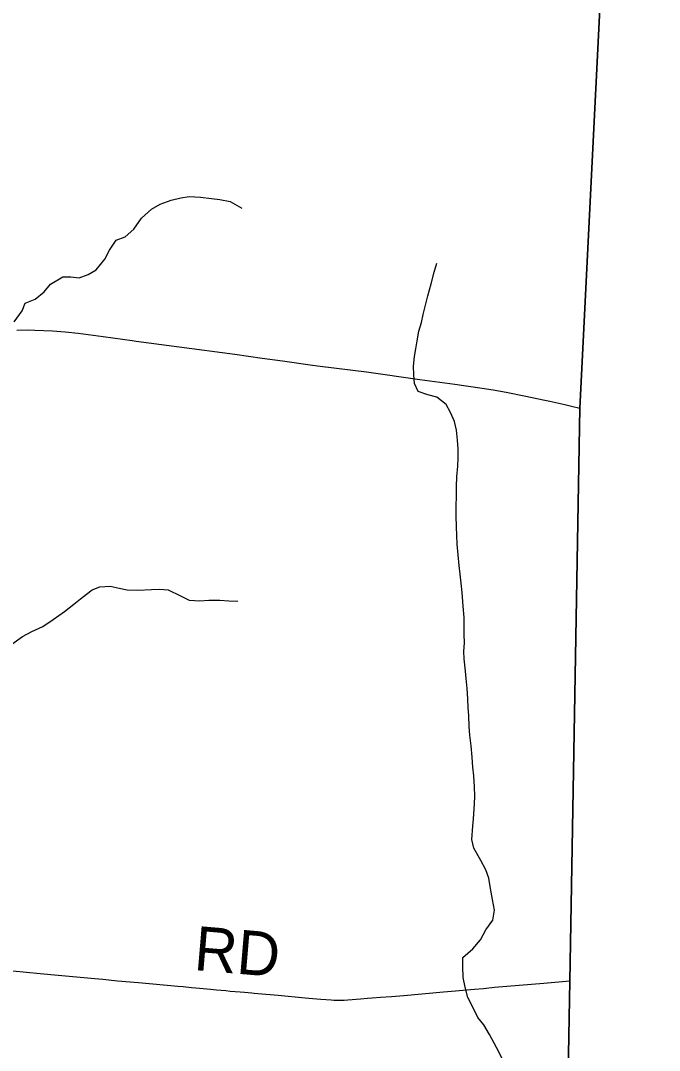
# Model space of a CAD drawing. Extents: x 1451455 to 1749751, y 218250 to 574981.
# Drawn here: x 1575907 to 1580247, y 388422 to 395415 of the extents above; entities that cross this region are included whole.
import ezdxf

# ---------------------------------------------------------------- set-up
doc = ezdxf.new("R2010")
doc.units = 0
for name, color, linetype in [('GM_X_Adjacent_County', 7, 'Continuous'), ('GM_X_County', 7, 'Continuous'), ('GM_X_County_Road', 7, 'Continuous'), ('GM_X_Minor_River', 7, 'Continuous'), ('GM_X_Township', 7, 'Continuous'), ('GM_X_Township_Road', 7, 'Continuous'), ('GM_X_Township_Road_Text', 7, 'Continuous')]:
    doc.layers.add(name, color=color, linetype=linetype)

msp = doc.modelspace()

# ---------------------------------------------------------------- linework, layer by layer
at = {"layer": 'GM_X_Adjacent_County'}
msp.add_lwpolyline([(1593112.9, 374425.2), (1589266.4, 374523.1), (1588676.7, 374545.2), (1587643, 374584.2), (1581291.7, 374793), (1580570.9, 374820.5), (1580346.7, 374828), (1578669, 374916.8), (1578742.8, 375741.4), (1578749.9, 375835.3), (1579198.2, 381777.6), (1579590.8, 387223.9), (1579618, 387770.8), (1579637.4, 388893.1), (1579705.3, 392782.1), (1579924.2, 397126.9), (1580229.9, 405083.8), (1580379.9, 410197.1), (1580442.5, 412789.8), (1580491.5, 414837.8), (1580601.7, 418918.4), (1580746.2, 423359)], dxfattribs=at)
at = {"layer": 'GM_X_County'}
msp.add_lwpolyline([(1593112.9, 374425.2), (1589266.4, 374523.1), (1588676.7, 374545.2), (1587643, 374584.2), (1581291.7, 374793), (1580570.9, 374820.5), (1580346.7, 374828), (1578669, 374916.8), (1578742.8, 375741.4), (1578749.9, 375835.3), (1579198.2, 381777.6), (1579590.8, 387223.9), (1579618, 387770.8), (1579637.4, 388893.1), (1579705.3, 392782.1), (1579924.2, 397126.9), (1580229.9, 405083.8), (1580379.9, 410197.1), (1580442.5, 412789.8), (1580491.5, 414837.8), (1580601.7, 418918.4), (1580746.2, 423359)], dxfattribs=at)
at = {"layer": 'GM_X_County_Road'}
for points in [[(1575881.9, 393313.2), (1575950.9, 393314.6), (1576003.5, 393313.6), (1576124, 393308.1), (1576210.2, 393301.7), (1576298.5, 393293.3), (1576468.4, 393270.5), (1576665.9, 393242.8), (1576693, 393239.2)], [(1576693, 393239.2), (1576984.5, 393199.8), (1577361.7, 393149.2), (1577547.6, 393123.5), (1577685.2, 393105.4), (1577890.6, 393076.2), (1577942.8, 393069.2), (1578255.9, 393028.9), (1578620.1, 392978.3), (1578857.5, 392945.9), (1579027.3, 392922.1), (1579118.1, 392907.6), (1579204.6, 392891.2), (1579339.8, 392864.9), (1579457.1, 392840.4), (1579503.2, 392830.4), (1579604.3, 392807.8), (1579649.2, 392796.9), (1579705.3, 392782.1)]]:
    msp.add_lwpolyline(points, dxfattribs=at)
at = {"layer": 'GM_X_Minor_River'}
for points in [[(1575862.7, 393370.5), (1575917.8, 393443.5), (1575938.5, 393495.1), (1576006.9, 393524), (1576067.6, 393572.9), (1576110.3, 393626.2), (1576192.9, 393674.8), (1576248.9, 393673.9), (1576304.7, 393669), (1576366.9, 393690), (1576421.4, 393723), (1576480.4, 393794), (1576511.3, 393855.5), (1576556.3, 393924.6), (1576616.6, 393945.6), (1576677.3, 393998.6), (1576728.4, 394073.7), (1576797.2, 394134.5), (1576855.7, 394167.6), (1576930, 394196.3), (1576996.2, 394211.3), (1577052.2, 394220.4), (1577130, 394215.1), (1577203.8, 394207.9), (1577261.6, 394201), (1577331.3, 394185.9), (1577410.5, 394140.7)], [(1579190.6, 388345.1), (1579139.7, 388441.6), (1579092.8, 388530.1), (1579053.6, 388594.6), (1579014.2, 388645), (1578983, 388705.4), (1578945.9, 388781.8), (1578926.7, 388851.9), (1578913.5, 388916), (1578910.3, 388991.9), (1578911.1, 389053.8), (1578979.6, 389110.9), (1579032.3, 389172.1), (1579067, 389239.5), (1579115.8, 389306.8), (1579126.5, 389374.6), (1579113.4, 389446.6), (1579098.2, 389520.7), (1579087.1, 389590.8), (1579067.8, 389649), (1579032.5, 389711.3), (1578985.5, 389795.8), (1578972.2, 389853.9), (1578979.2, 389943.7), (1578983.8, 389993.6), (1578991, 390097.3), (1578993.6, 390147.2), (1578990.3, 390211.2), (1578985.2, 390287.1), (1578979.9, 390345.1), (1578974.7, 390413.1), (1578967.5, 390489.1), (1578958.4, 390563.1), (1578955.1, 390621.1), (1578951.9, 390695), (1578948.6, 390749), (1578945.3, 390809), (1578940.1, 390878.9), (1578934.9, 390946.9), (1578929.5, 390996.9), (1578920.5, 391080.9), (1578919, 391130.9), (1578921.7, 391188.8), (1578920.4, 391246.7), (1578919.7, 391360.6), (1578914.7, 391438.6), (1578905.7, 391530.6), (1578900.5, 391594.6), (1578893.2, 391656.6), (1578885.9, 391714.7), (1578878.8, 391786.7), (1578873.7, 391860.7), (1578870.4, 391918.7), (1578869, 391976.6), (1578865.9, 392052.6), (1578868.3, 392250.4), (1578871.1, 392316.3), (1578877.9, 392388.2), (1578880.6, 392448.1), (1578879.4, 392508.1), (1578876.1, 392566.1), (1578868.9, 392634.2), (1578853.6, 392692.3), (1578826.4, 392754.6), (1578797, 392807), (1578735.7, 392857.8), (1578674, 392874.6), (1578608.3, 392897.4), (1578583, 392951.7), (1578577.7, 393009.8), (1578576.4, 393067.8), (1578583.2, 393133.6), (1578591.8, 393185.5), (1578600.5, 393239.4), (1578613.3, 393305.2), (1578630, 393365), (1578642.6, 393418.8), (1578657.4, 393482.6), (1578674.2, 393546.4), (1578695.2, 393628.1), (1578716.1, 393705.8), (1578734.8, 393767.5)], [(1575847.6, 391180.8), (1575920.2, 391231.5), (1575982.7, 391266.5), (1576059.1, 391301.2), (1576127.7, 391348), (1576204.4, 391402.6), (1576269, 391451.5), (1576325.7, 391498.5), (1576392.3, 391549.3), (1576444.6, 391570.4), (1576514.5, 391573.3), (1576576.2, 391560.3), (1576632, 391549.4), (1576703.8, 391546.3), (1576795.8, 391552.8), (1576849.7, 391553.9), (1576909.6, 391549), (1576992.8, 391507.7), (1577052.3, 391478.8), (1577124.2, 391475.7), (1577186.1, 391478.7), (1577260, 391479.5), (1577321.9, 391474.5), (1577383.7, 391471.5)]]:
    msp.add_lwpolyline(points, dxfattribs=at)
at = {"layer": 'GM_X_Township'}
msp.add_lwpolyline([(1579924.2, 397126.9), (1579705.3, 392782.1), (1579637.4, 388893.1), (1579618, 387770.8), (1579590.8, 387223.9), (1579198.2, 381777.6), (1578749.9, 375835.3), (1578742.8, 375741.4), (1578669, 374916.8), (1577178.6, 375098), (1570975.1, 375852.3), (1569426.9, 376040.6), (1568521, 376150.7), (1567232.5, 376307.4), (1566239, 376417.4), (1565662.2, 376492), (1564834.8, 376599), (1558782.7, 377336.1)], dxfattribs=at)
at = {"layer": 'GM_X_Township_Road'}
msp.add_lwpolyline([(1575574, 388989.6), (1576040.1, 388944.1), (1576163.2, 388932.3), (1576411.5, 388909.7), (1576465.8, 388904.6), (1576565.7, 388895.3), (1576707.8, 388882.6), (1576976.2, 388858.1), (1577011.3, 388854.9), (1577069.1, 388849.7), (1577098, 388847), (1577198.1, 388837.8), (1577237.6, 388834), (1577301.7, 388827.5), (1577331.4, 388824.8), (1577398.4, 388819), (1577428.9, 388816.2), (1577477.2, 388812.2), (1577492.7, 388810.7), (1577519.7, 388808), (1577656.6, 388796), (1577840.3, 388778.7), (1577865.1, 388776.5), (1577946.2, 388769.6), (1578015.8, 388764.3), (1578036, 388763.2), (1578056.6, 388762.3), (1578070.9, 388762.2), (1578091.5, 388762.5), (1578105.6, 388763), (1578130.9, 388764.5), (1578215.9, 388772.1), (1578262.9, 388776.2), (1578294.8, 388778.8), (1578352.2, 388783.1), (1578427, 388788.6), (1578509.5, 388795.7), (1578780, 388819.2), (1578861.6, 388826.7), (1578989.6, 388836.9), (1579052, 388843), (1579125.8, 388850.2), (1579462.3, 388878.6), (1579637.4, 388893.2)], dxfattribs=at)

# ---------------------------------------------------------------- texts
at = {"layer": 'GM_X_Township_Road_Text'}
msp.add_text('RD', height=300, rotation=355.16027, dxfattribs=at).set_placement((1577078.9, 388968))

doc.saveas('drawing.dxf')
